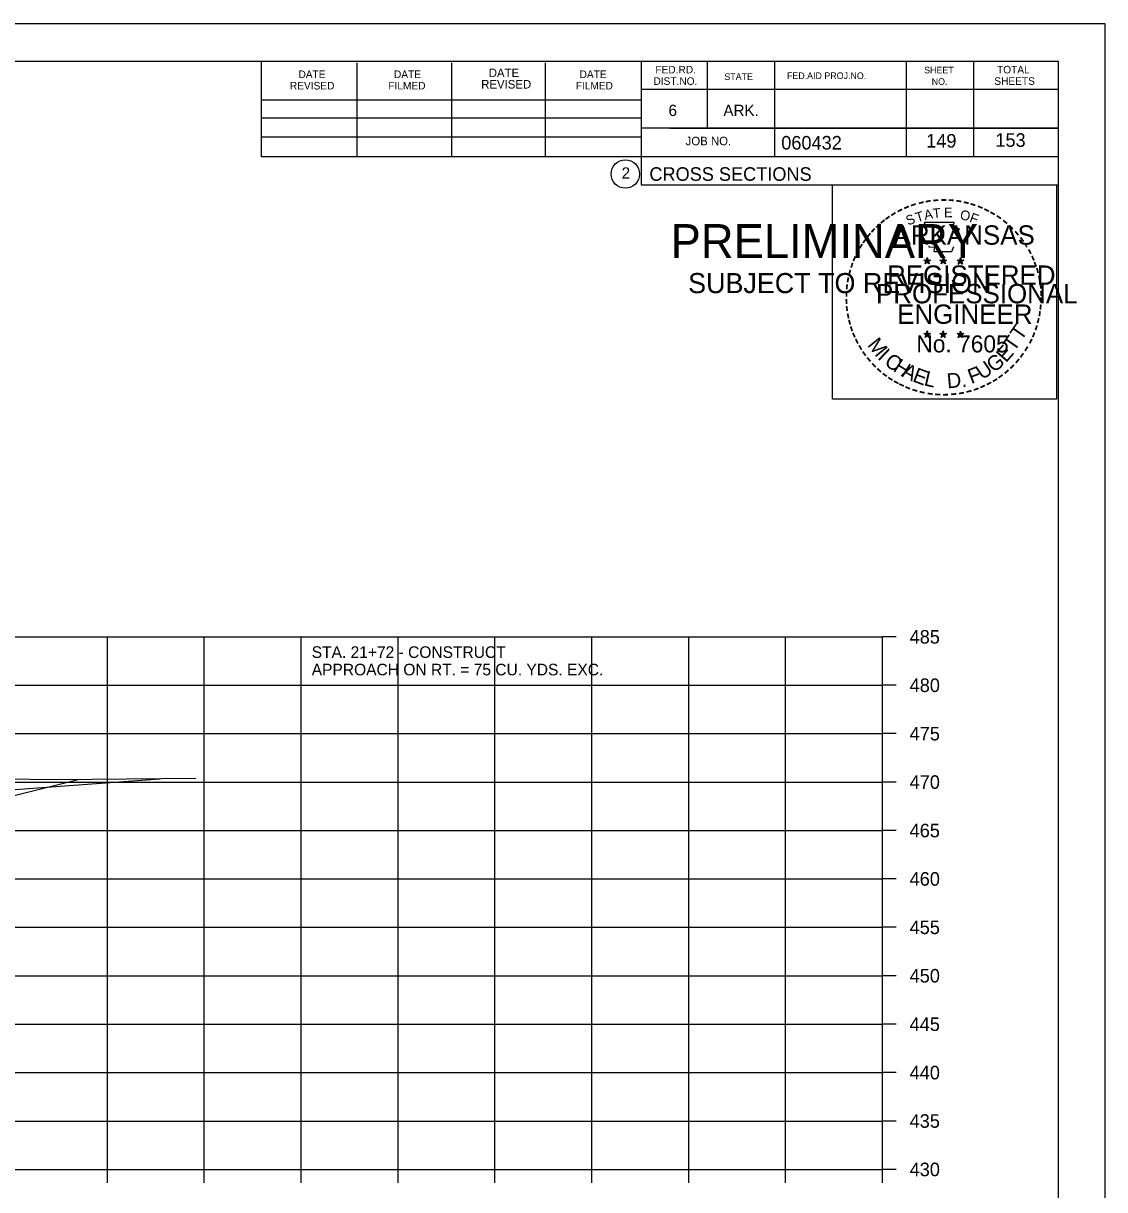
# Model space of a CAD drawing. Extents: x 1538688 to 1540766, y 656250 to 671912.
# Drawn here: x 1539425.5 to 1539537.1, y 656644.1 to 656764.6 of the extents above; entities that cross this region are included whole.
import ezdxf

# ---------------------------------------------------------------- set-up
doc = ezdxf.new("R2010")
doc.units = 0
for name, color, linetype in [('16', 7, 'Continuous'), ('18', 7, 'Continuous'), ('20', 7, 'Continuous'), ('22', 7, 'Continuous'), ('26', 7, 'Continuous'), ('7', 7, 'Continuous'), ('8', 7, 'Continuous'), ('9', 7, 'Continuous'), ('Borings', 7, 'Continuous'), ('Horizontal Alignment', 7, 'Continuous'), ('RipRap', 7, 'Continuous')]:
    doc.layers.add(name, color=color, linetype=linetype)

msp = doc.modelspace()

# ---------------------------------------------------------------- linework, layer by layer
at = {"layer": '16'}
msp.add_line((1539424.13, 656685.42), (1539439.55, 656686.57), dxfattribs=at)
at = {"layer": '18'}
msp.add_lwpolyline([(1539423.34, 656686.55), (1539428.94, 656686.47), (1539443.26, 656686.61)], dxfattribs=at)
at = {"layer": '20'}
msp.add_lwpolyline([(1539353.22, 656675.52), (1539364.55, 656678.35), (1539374.15, 656678.63), (1539382.19, 656678.82), (1539391.31, 656676.54), (1539431.11, 656686.49)], dxfattribs=at)
at = {"layer": '22'}
for p, q in [((1539234.13, 656701.22), (1539514.13, 656701.22)), ((1539434.13, 656646.22), (1539434.13, 656701.22)), ((1539444.13, 656646.22), (1539444.13, 656701.22)), ((1539454.13, 656646.22), (1539454.13, 656701.22)), ((1539464.13, 656646.22), (1539464.13, 656701.22)), ((1539474.13, 656646.22), (1539474.13, 656701.22)), ((1539484.13, 656646.22), (1539484.13, 656701.22)), ((1539494.13, 656646.22), (1539494.13, 656701.22)), ((1539504.13, 656646.22), (1539504.13, 656701.22)), ((1539514.13, 656646.22), (1539514.13, 656701.22)), ((1539234.13, 656696.22), (1539514.13, 656696.22)), ((1539234.13, 656691.22), (1539514.13, 656691.22)), ((1539234.13, 656686.22), (1539514.13, 656686.22)), ((1539234.13, 656681.22), (1539514.13, 656681.22)), ((1539234.13, 656676.22), (1539514.13, 656676.22)), ((1539234.13, 656671.22), (1539514.13, 656671.22)), ((1539234.13, 656666.22), (1539514.13, 656666.22)), ((1539233.13, 656661.22), (1539514.13, 656661.22)), ((1539234.13, 656656.22), (1539514.13, 656656.22)), ((1539234.13, 656651.22), (1539514.13, 656651.22)), ((1539234.13, 656646.22), (1539514.13, 656646.22))]:
    msp.add_line(p, q, dxfattribs=at)
at = {"layer": '26'}
msp.add_line((1539203.73, 656764.57), (1539537.06, 656764.57), dxfattribs=at)
for points in [[(1539203.72, 656764.57), (1539537.06, 656764.57), (1539537.06, 656551.24), (1539203.72, 656551.24)], [(1539508.98, 656747.91), (1539532.08, 656747.91), (1539532.08, 656725.76), (1539508.98, 656725.76)]]:
    msp.add_lwpolyline(points, close=True, dxfattribs=at)
at = {"layer": '8'}
for p, q in [((1539518.74, 656740.38), (1539518.7, 656740.13)), ((1539518.74, 656740.01), (1539518.74, 656740.38)), ((1539518.74, 656740.38), (1539518.79, 656740.13)), ((1539520.41, 656740.38), (1539520.37, 656740.13)), ((1539520.41, 656740.01), (1539520.41, 656740.38)), ((1539520.41, 656740.38), (1539520.46, 656740.13)), ((1539522.17, 656740.37), (1539522.13, 656740.11)), ((1539522.17, 656740), (1539522.17, 656740.37)), ((1539522.17, 656740.37), (1539522.22, 656740.12)), ((1539518.39, 656740.12), (1539518.74, 656740.01)), ((1539518.39, 656740.12), (1539518.64, 656740.08)), ((1539518.39, 656740.12), (1539518.62, 656740)), ((1539518.52, 656739.72), (1539518.74, 656740.01)), ((1539518.52, 656739.72), (1539518.65, 656739.96)), ((1539518.52, 656739.72), (1539518.73, 656739.93)), ((1539518.95, 656739.72), (1539518.73, 656739.93)), ((1539519.08, 656740.12), (1539518.74, 656740.01)), ((1539518.95, 656739.72), (1539518.74, 656740.01)), ((1539519.08, 656740.12), (1539518.8, 656740.08)), ((1539518.95, 656739.72), (1539518.81, 656740.01)), ((1539519.08, 656740.12), (1539518.88, 656740.02)), ((1539520.06, 656740.12), (1539520.41, 656740.01)), ((1539520.06, 656740.12), (1539520.31, 656740.08)), ((1539520.06, 656740.12), (1539520.29, 656740)), ((1539520.19, 656739.72), (1539520.41, 656740.01)), ((1539520.19, 656739.72), (1539520.32, 656739.96)), ((1539520.19, 656739.72), (1539520.4, 656739.93)), ((1539520.62, 656739.72), (1539520.4, 656739.93)), ((1539520.75, 656740.12), (1539520.41, 656740.01)), ((1539520.62, 656739.72), (1539520.41, 656740.01)), ((1539520.75, 656740.12), (1539520.47, 656740.08)), ((1539520.62, 656739.72), (1539520.48, 656740.01)), ((1539520.75, 656740.12), (1539520.55, 656740.02)), ((1539521.82, 656740.11), (1539522.17, 656740)), ((1539521.82, 656740.11), (1539522.07, 656740.07)), ((1539521.82, 656740.11), (1539522.06, 656739.99)), ((1539521.95, 656739.7), (1539522.17, 656740)), ((1539521.95, 656739.7), (1539522.08, 656739.95)), ((1539521.95, 656739.7), (1539522.17, 656739.92)), ((1539522.52, 656740.11), (1539522.17, 656740)), ((1539522.38, 656739.7), (1539522.17, 656740)), ((1539522.38, 656739.7), (1539522.17, 656739.92)), ((1539522.52, 656740.11), (1539522.23, 656740.06)), ((1539522.38, 656739.7), (1539522.25, 656740)), ((1539522.52, 656740.11), (1539522.31, 656740.01)), ((1539518.38, 656732.55), (1539518.73, 656732.44)), ((1539518.38, 656732.55), (1539518.64, 656732.51)), ((1539518.38, 656732.55), (1539518.62, 656732.43)), ((1539518.52, 656732.14), (1539518.73, 656732.44)), ((1539518.52, 656732.14), (1539518.64, 656732.39)), ((1539518.52, 656732.14), (1539518.73, 656732.36)), ((1539518.73, 656732.81), (1539518.69, 656732.55)), ((1539518.73, 656732.44), (1539518.73, 656732.81)), ((1539518.73, 656732.81), (1539518.78, 656732.56)), ((1539519.08, 656732.55), (1539518.73, 656732.44)), ((1539518.95, 656732.14), (1539518.73, 656732.44)), ((1539518.95, 656732.14), (1539518.73, 656732.36)), ((1539519.08, 656732.55), (1539518.79, 656732.5)), ((1539518.95, 656732.14), (1539518.81, 656732.43)), ((1539519.08, 656732.55), (1539518.88, 656732.45)), ((1539520.05, 656732.55), (1539520.4, 656732.44)), ((1539520.05, 656732.55), (1539520.31, 656732.51)), ((1539520.05, 656732.55), (1539520.29, 656732.43)), ((1539520.19, 656732.14), (1539520.4, 656732.44)), ((1539520.19, 656732.14), (1539520.31, 656732.39)), ((1539520.19, 656732.14), (1539520.4, 656732.36)), ((1539520.4, 656732.81), (1539520.36, 656732.55)), ((1539520.4, 656732.44), (1539520.4, 656732.81)), ((1539520.4, 656732.81), (1539520.45, 656732.56)), ((1539520.75, 656732.55), (1539520.4, 656732.44)), ((1539520.61, 656732.14), (1539520.4, 656732.44)), ((1539520.61, 656732.14), (1539520.4, 656732.36)), ((1539520.75, 656732.55), (1539520.46, 656732.5)), ((1539520.61, 656732.14), (1539520.48, 656732.43)), ((1539520.75, 656732.55), (1539520.54, 656732.45)), ((1539521.82, 656732.54), (1539522.17, 656732.43)), ((1539521.82, 656732.54), (1539522.07, 656732.5)), ((1539521.82, 656732.54), (1539522.06, 656732.42)), ((1539521.95, 656732.13), (1539522.17, 656732.43)), ((1539521.95, 656732.13), (1539522.08, 656732.38)), ((1539521.95, 656732.13), (1539522.17, 656732.35)), ((1539522.17, 656732.8), (1539522.13, 656732.54)), ((1539522.17, 656732.43), (1539522.17, 656732.8)), ((1539522.17, 656732.8), (1539522.22, 656732.55)), ((1539522.52, 656732.54), (1539522.17, 656732.43)), ((1539522.38, 656732.13), (1539522.17, 656732.43)), ((1539522.38, 656732.13), (1539522.17, 656732.35)), ((1539522.52, 656732.54), (1539522.23, 656732.49)), ((1539522.38, 656732.13), (1539522.24, 656732.42)), ((1539522.52, 656732.54), (1539522.31, 656732.44))]:
    msp.add_line(p, q, dxfattribs=at)
for points in [[(1539518.43, 656744), (1539518.7, 656743.18)], [(1539521.94, 656743.08), (1539522.08, 656743.36), (1539521.4, 656743.34), (1539521.54, 656744), (1539518.43, 656744)], [(1539518.92, 656741.58), (1539518.92, 656741.49), (1539519.48, 656741.47), (1539519.43, 656741), (1539521.3, 656741), (1539521.5, 656741.54)], [(1539518.74, 656740.38), (1539518.95, 656739.72), (1539518.39, 656740.12), (1539519.08, 656740.12), (1539518.52, 656739.72), (1539518.74, 656740.38)], [(1539520.41, 656740.38), (1539520.62, 656739.72), (1539520.06, 656740.12), (1539520.75, 656740.12), (1539520.19, 656739.72), (1539520.41, 656740.38)], [(1539522.17, 656740.37), (1539522.38, 656739.7), (1539521.82, 656740.11), (1539522.52, 656740.11), (1539521.95, 656739.7), (1539522.17, 656740.37)], [(1539518.73, 656732.81), (1539518.95, 656732.14), (1539518.38, 656732.55), (1539519.08, 656732.55), (1539518.52, 656732.14), (1539518.73, 656732.81)], [(1539520.4, 656732.81), (1539520.61, 656732.14), (1539520.05, 656732.55), (1539520.75, 656732.55), (1539520.19, 656732.14), (1539520.4, 656732.81)], [(1539522.17, 656732.8), (1539522.38, 656732.13), (1539521.82, 656732.54), (1539522.52, 656732.54), (1539521.95, 656732.13), (1539522.17, 656732.8)]]:
    msp.add_lwpolyline(points, dxfattribs=at)
for centre, radius in [((1539518.74, 656740.01), 0.172), ((1539518.74, 656740.01), 0.145), ((1539518.74, 656740.01), 0.116), ((1539518.74, 656740.01), 0.0991), ((1539518.74, 656740.01), 0.0747), ((1539518.74, 656740.01), 0.0495), ((1539518.74, 656740.01), 0.0296), ((1539520.41, 656740.01), 0.172), ((1539520.41, 656740.01), 0.145), ((1539520.41, 656740.01), 0.116), ((1539520.41, 656740.01), 0.0991), ((1539520.41, 656740.01), 0.0747), ((1539520.41, 656740.01), 0.0495), ((1539520.41, 656740.01), 0.0296), ((1539522.17, 656740), 0.172), ((1539522.17, 656740), 0.145), ((1539522.17, 656740), 0.116), ((1539522.17, 656740), 0.0991), ((1539522.17, 656740), 0.0747), ((1539522.17, 656740), 0.0495), ((1539522.17, 656740), 0.0296), ((1539518.73, 656732.44), 0.172), ((1539518.73, 656732.44), 0.145), ((1539518.73, 656732.44), 0.116), ((1539518.73, 656732.44), 0.0991), ((1539518.73, 656732.44), 0.0747), ((1539518.73, 656732.44), 0.0495), ((1539518.73, 656732.44), 0.0296), ((1539520.4, 656732.44), 0.172), ((1539520.4, 656732.44), 0.145), ((1539520.4, 656732.44), 0.116), ((1539520.4, 656732.44), 0.0991), ((1539520.4, 656732.44), 0.0747), ((1539520.4, 656732.44), 0.0495), ((1539520.4, 656732.44), 0.0296), ((1539522.17, 656732.43), 0.172), ((1539522.17, 656732.43), 0.145), ((1539522.17, 656732.43), 0.116), ((1539522.17, 656732.43), 0.0991), ((1539522.17, 656732.43), 0.0747), ((1539522.17, 656732.43), 0.0495), ((1539522.17, 656732.43), 0.0296)]:
    msp.add_circle(centre, radius, dxfattribs=at)
at = {"layer": 'Borings'}
for p, q in [((1539514.13, 656646.22), (1539514.13, 656701.22)), ((1539515.53, 656701.22), (1539514.13, 656701.22)), ((1539515.53, 656696.22), (1539514.13, 656696.22)), ((1539515.53, 656691.22), (1539514.13, 656691.22)), ((1539515.53, 656686.22), (1539514.13, 656686.22)), ((1539515.53, 656681.22), (1539514.13, 656681.22)), ((1539515.53, 656676.22), (1539514.13, 656676.22)), ((1539515.53, 656671.22), (1539514.13, 656671.22)), ((1539515.53, 656666.22), (1539514.13, 656666.22)), ((1539515.53, 656661.22), (1539514.13, 656661.22)), ((1539515.53, 656656.22), (1539514.13, 656656.22)), ((1539515.53, 656651.22), (1539514.13, 656651.22)), ((1539234.13, 656646.22), (1539514.13, 656646.22)), ((1539434.13, 656644.82), (1539434.13, 656646.22)), ((1539444.13, 656644.82), (1539444.13, 656646.22)), ((1539454.13, 656644.82), (1539454.13, 656646.22)), ((1539464.13, 656644.82), (1539464.13, 656646.22)), ((1539474.13, 656644.82), (1539474.13, 656646.22)), ((1539484.13, 656644.82), (1539484.13, 656646.22)), ((1539494.13, 656644.82), (1539494.13, 656646.22)), ((1539504.13, 656644.82), (1539504.13, 656646.22)), ((1539514.13, 656644.82), (1539514.13, 656646.22)), ((1539515.53, 656646.22), (1539514.13, 656646.22))]:
    msp.add_line(p, q, dxfattribs=at)
at = {"layer": 'RipRap'}
for p, q in [((1539216.13, 656760.68), (1539532.31, 656760.68)), ((1539450.05, 656750.8), (1539450.05, 656760.68)), ((1539459.91, 656750.8), (1539459.91, 656760.48)), ((1539469.67, 656750.8), (1539469.67, 656760.48)), ((1539479.35, 656750.8), (1539479.35, 656760.48)), ((1539489.21, 656760.68), (1539489.21, 656747.88)), ((1539496.05, 656760.68), (1539496.05, 656753.74)), ((1539502.99, 656760.68), (1539502.99, 656750.8)), ((1539516.57, 656760.68), (1539516.57, 656750.8)), ((1539523.51, 656760.68), (1539523.51, 656750.8)), ((1539532.31, 656555.22), (1539532.31, 656760.68)), ((1539532.31, 656757.74), (1539489.21, 656757.74)), ((1539532.31, 656757.76), (1539532.31, 656757.76)), ((1539450.05, 656756.66), (1539489.21, 656756.66)), ((1539450.05, 656754.8), (1539489.21, 656754.8)), ((1539532.31, 656753.74), (1539489.21, 656753.74)), ((1539492.17, 656753.74), (1539532.31, 656753.74)), ((1539450.05, 656750.8), (1539450.05, 656752.86)), ((1539450.05, 656752.86), (1539489.21, 656752.86)), ((1539532.31, 656750.8), (1539450.05, 656750.8)), ((1539489.21, 656747.88), (1539532.31, 656747.88))]:
    msp.add_line(p, q, dxfattribs=at)
msp.add_circle((1539487.59, 656749.01), 1.47, dxfattribs=at)

# ---------------------------------------------------------------- texts
at = {"layer": '7'}
for s, height, p in [('149', 1.4, (1539518.64, 656751.74)), ('153', 1.4, (1539525.78, 656751.82)), ('STA. 21+72 - CONSTRUCT', 1.2, (1539455.22, 656699.04)), ('APPROACH ON RT. = 75 CU. YDS. EXC.', 1.2, (1539455.22, 656697.24))]:
    msp.add_text(s, height=height, dxfattribs=at).set_placement(p)
at = {"layer": '8'}
for s, height, rotation, p in [('-', 1.6, 10.2193, (1539518.6, 656745.53)), ('-', 1.6, 5.8968, (1539519.33, 656745.64)), ('-', 1.6, 0.1862, (1539520.11, 656745.71)), ('-', 1.6, 357.743, (1539520.83, 656745.7)), ('-', 1.6, 352.1617, (1539521.57, 656745.65)), ('-', 1.6, 34.0636, (1539515.31, 656744.17)), ('-', 1.6, 28.7918, (1539515.91, 656744.54)), ('-', 1.6, 24.3072, (1539516.54, 656744.86)), ('-', 1.6, 19.1761, (1539517.18, 656745.13)), ('T', 1, 16.4036, (1539517.7, 656744.01)), ('-', 1.6, 13.6301, (1539517.93, 656745.37)), ('A', 1, 11.2132, (1539518.52, 656744.26)), ('T', 1, 6.0228, (1539519.37, 656744.43)), ('E', 1, 0.8323, (1539520.48, 656744.54)), ('O', 1, 350.4515, (1539522.08, 656744.33)), ('-', 1.6, 347.2049, (1539522.29, 656745.53)), ('-', 1.6, 342.3362, (1539522.93, 656745.38)), ('-', 1.6, 337.8551, (1539523.66, 656745.15)), ('-', 1.6, 334.1211, (1539524.29, 656744.88)), ('-', 1.6, 329.6409, (1539524.87, 656744.6)), ('-', 1.6, 42.9622, (1539513.83, 656742.98)), ('-', 1.6, 38.9507, (1539514.26, 656743.4)), ('-', 1.6, 36.2317, (1539514.73, 656743.78)), ('S', 1, 21.594, (1539516.78, 656743.68)), ('F', 1, 340.0707, (1539523.04, 656744.1)), ('-', 1.6, 325.8627, (1539525.51, 656744.24)), ('-', 1.6, 320.5297, (1539526.12, 656743.81)), ('-', 1.6, 50.6142, (1539512.97, 656742.02)), ('-', 1.6, 48.423, (1539513.38, 656742.51)), ('ARKANSAS', 2, 360, (1539515.28, 656741.71)), ('-', 1.6, 315.5786, (1539526.72, 656743.32)), ('-', 1.6, 309.8797, (1539527.29, 656742.77)), ('-', 1.6, 58.0706, (1539512.24, 656740.93)), ('-', 1.6, 54.2325, (1539512.56, 656741.45)), ('-', 1.6, 306.6522, (1539527.82, 656742.17)), ('-', 1.4, 303.6753, (1539528.3, 656741.6)), ('-', 1.6, 67.7743, (1539511.66, 656739.7)), ('-', 1.6, 62.8713, (1539511.92, 656740.31)), ('-', 1.6, 299.6684, (1539528.62, 656741)), ('-', 1.6, 294.6628, (1539528.95, 656740.39)), ('-', 1.6, 75.461, (1539511.25, 656738.36)), ('-', 1.6, 72.3945, (1539511.45, 656739.07)), ('REGISTERED', 2, 360, (1539514.6, 656737.57)), ('DWB', 0.01, 360, (1539518.72, 656740.01)), ('DWB', 0.01, 360, (1539520.39, 656740.01)), ('DWB', 0.01, 360, (1539522.16, 656740)), ('-', 1.6, 290.5728, (1539529.2, 656739.81)), ('-', 1.6, 285.1233, (1539529.44, 656739.23)), ('-', 1.6, 81.2013, (1539511.12, 656737.64)), ('-', 1.6, 280.5493, (1539529.64, 656738.49)), ('-', 1.6, 89.0622, (1539511.02, 656736.25)), ('-', 1.6, 85.1863, (1539511.04, 656736.95)), ('PROFESSIONAL', 2, 360, (1539513.46, 656735.66)), ('-', 1.6, 276.5962, (1539529.8, 656737.72)), ('-', 1.6, 274.3301, (1539529.86, 656737)), ('-', 1.6, 94.1959, (1539511.05, 656735.53)), ('ENGINEER', 2, 360, (1539515.64, 656733.54)), ('-', 1.6, 263.5172, (1539529.87, 656735.7)), ('-', 1.6, 269.9407, (1539529.89, 656736.36)), ('-', 1.6, 98.9479, (1539511.12, 656734.86)), ('-', 1.6, 101.7149, (1539511.26, 656734.13)), ('-', 1.6, 260.9953, (1539529.8, 656735.04)), ('-', 1.6, 105.4578, (1539511.42, 656733.53)), ('-', 1.6, 109.0874, (1539511.63, 656732.9)), ('T', 1.54, 55.055, (1539528.45, 656731.71)), ('-', 1.6, 252.8681, (1539529.51, 656733.65)), ('-', 1.6, 255.7626, (1539529.69, 656734.37)), ('-', 1.6, 114.0643, (1539511.89, 656732.3)), ('-', 1.6, 115.7289, (1539512.19, 656731.69)), ('M', 1.54, 308.9175, (1539512.5, 656731.33)), ('No. 7605', 1.757, 360, (1539517.62, 656730.59)), ('DWB', 0.01, 360, (1539518.72, 656732.44)), ('DWB', 0.01, 360, (1539520.39, 656732.43)), ('DWB', 0.01, 360, (1539522.15, 656732.43)), ('T', 1.54, 55.055, (1539527.72, 656730.59)), ('-', 1.6, 244.6197, (1539529.03, 656732.34)), ('-', 1.6, 247.8887, (1539529.29, 656732.97)), ('-', 1.6, 120.4471, (1539512.55, 656731.1)), ('-', 1.6, 125.8934, (1539512.95, 656730.54)), ('I', 1.54, 316.4636, (1539513.55, 656730.01)), ('E', 1.54, 48.7313, (1539526.87, 656729.46)), ('-', 1.6, 239.0712, (1539528.63, 656731.59)), ('-', 1.6, 130.7181, (1539513.42, 656729.99)), ('-', 1.6, 134.2238, (1539513.93, 656729.44)), ('C', 1.54, 324.0197, (1539514.22, 656729.39)), ('H', 1.54, 327.5342, (1539515.13, 656728.73)), ('U', 1.54, 34.4052, (1539524.42, 656727.71)), ('G', 1.54, 38.2173, (1539525.62, 656728.44)), ('-', 1.6, 225.7653, (1539527.32, 656729.81)), ('-', 1.6, 231.2538, (1539527.8, 656730.37)), ('-', 1.6, 233.8452, (1539528.23, 656730.94)), ('-', 1.6, 138.9338, (1539514.46, 656728.98)), ('-', 1.6, 144.6463, (1539515.01, 656728.57)), ('A', 1.54, 332.5513, (1539515.98, 656728.2)), ('E', 1.54, 339.2068, (1539517.14, 656727.63)), ('L', 1.54, 346.2929, (1539518.33, 656727.21)), ('D.', 1.54, 5.2602, (1539520.84, 656726.87)), ('F', 1.54, 20.8202, (1539523.29, 656727.31)), ('-', 1.6, 215.7363, (1539526.25, 656728.83)), ('-', 1.6, 221.0851, (1539526.8, 656729.3)), ('-', 1.6, 148.0898, (1539515.57, 656728.2)), ('-', 1.6, 151.5704, (1539516.15, 656727.88)), ('-', 1.6, 154.6002, (1539516.68, 656727.63)), ('-', 1.6, 158.5612, (1539517.3, 656727.38)), ('-', 1.6, 200.7184, (1539523.92, 656727.5)), ('-', 1.6, 204.2516, (1539524.54, 656727.78)), ('-', 1.6, 207.3568, (1539525.16, 656728.1)), ('-', 1.6, 212.2491, (1539525.72, 656728.44)), ('-', 1.6, 162.7983, (1539517.99, 656727.16)), ('-', 1.6, 167.5555, (1539518.7, 656727)), ('-', 1.6, 173.1155, (1539519.47, 656726.89)), ('-', 1.6, 176.5183, (1539520.22, 656726.84)), ('-', 1.6, 181.5918, (1539520.97, 656726.85)), ('-', 1.6, 185.8167, (1539521.77, 656726.93)), ('-', 1.6, 191.2858, (1539522.51, 656727.06)), ('-', 1.6, 195.4743, (1539523.24, 656727.26))]:
    msp.add_text(s, height=height, rotation=rotation, dxfattribs=at).set_placement(p)
at = {"layer": '9'}
for s, height, p in [('PRELIMINARY', 3.5, (1539492.26, 656740.34)), ('DWB', 0.01, (1539493, 656742.19)), ('SUBJECT TO REVISION', 2.0751, (1539494.07, 656736.71))]:
    msp.add_text(s, height=height, rotation=360, dxfattribs=at).set_placement(p)
at = {"layer": 'Horizontal Alignment'}
for s, p in [('485', (1539516.93, 656700.52)), ('480', (1539516.93, 656695.52)), ('475', (1539516.93, 656690.52)), ('470', (1539516.93, 656685.52)), ('465', (1539516.93, 656680.52)), ('460', (1539516.93, 656675.52)), ('455', (1539516.93, 656670.52)), ('450', (1539516.93, 656665.52)), ('445', (1539516.93, 656660.52)), ('440', (1539516.93, 656655.52)), ('435', (1539516.93, 656650.52)), ('430', (1539516.93, 656645.52))]:
    msp.add_text(s, height=1.4, dxfattribs=at).set_placement(p)
at = {"layer": 'RipRap'}
for s, height, p in [('DATE', 0.782, (1539453.85, 656758.92)), ('DATE', 0.782, (1539463.71, 656758.92)), ('DATE', 0.879, (1539473.49, 656759.02)), ('DATE', 0.782, (1539482.87, 656758.92)), ('FED.RD.', 0.782, (1539490.69, 656759.4)), ('FED.AID PROJ.NO.', 0.684, (1539504.27, 656758.82)), ('SHEET', 0.684, (1539518.43, 656759.4)), ('TOTAL', 0.782, (1539525.95, 656759.4)), ('REVISED', 0.782, (1539452.97, 656757.74)), ('FILMED', 0.782, (1539463.13, 656757.74)), ('REVISED', 0.879, (1539472.71, 656757.84)), ('FILMED', 0.782, (1539482.47, 656757.74)), ('DIST.NO.', 0.782, (1539490.49, 656758.22)), ('STATE', 0.684, (1539497.81, 656758.72)), ('NO.', 0.684, (1539519.21, 656758.22)), ('SHEETS', 0.782, (1539525.67, 656758.22)), ('6', 1.17, (1539492.05, 656755)), ('ARK.', 1.172, (1539497.71, 656755)), ('JOB NO.', 0.879, (1539493.81, 656751.98)), ('060432', 1.4, (1539503.68, 656751.54)), ('2', 1.17, (1539487.21, 656748.53)), ('CROSS SECTIONS', 1.4, (1539490.07, 656748.31))]:
    msp.add_text(s, height=height, rotation=360, dxfattribs=at).set_placement(p)

doc.saveas('drawing.dxf')
